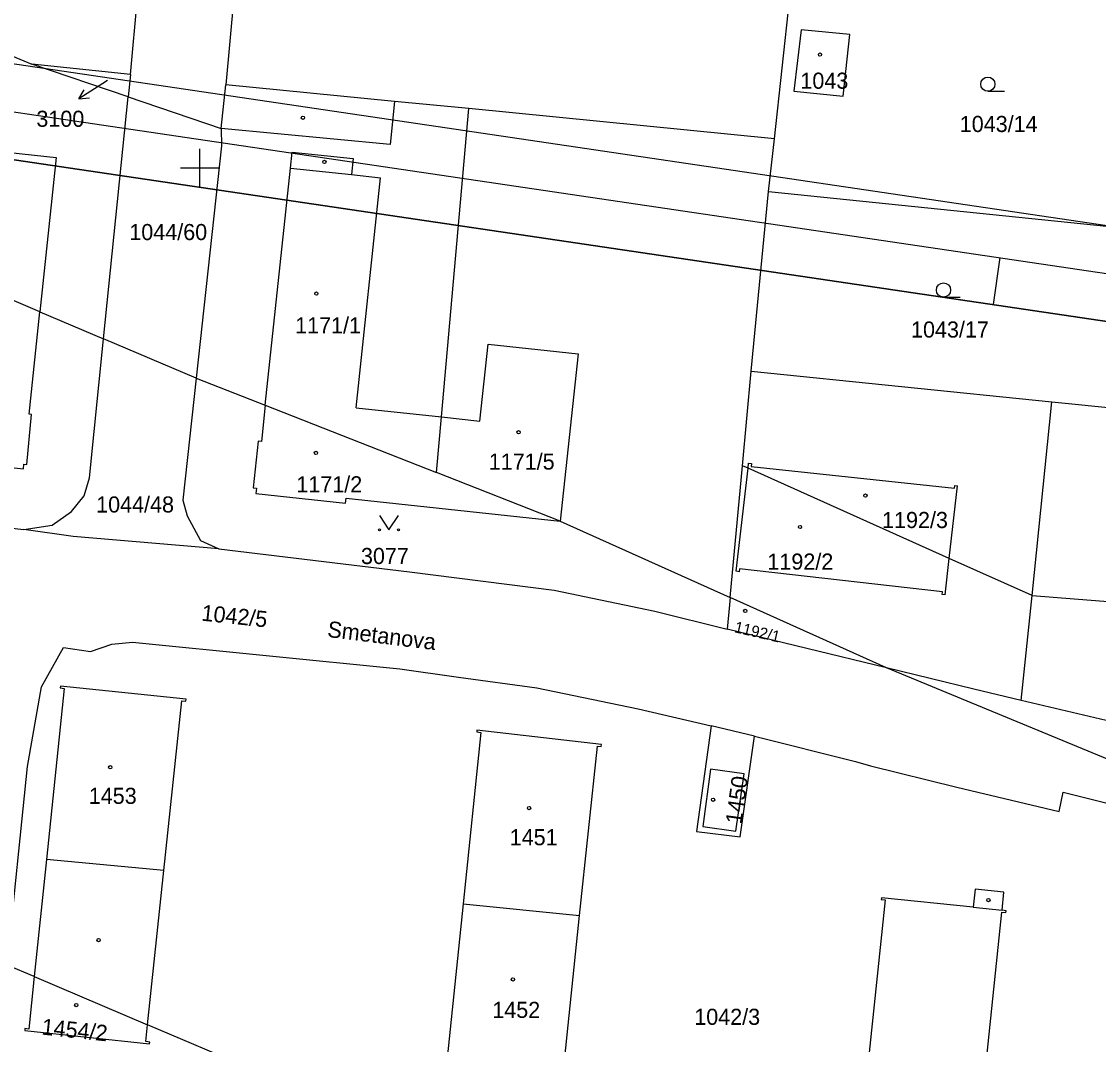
# Model space of a CAD drawing. Extents: x -779302 to -774398, y -1144902 to -1142831.
# Drawn here: x -775318.8 to -775205.1, y -1144392.6 to -1144284.6 of the extents above; entities that cross this region are included whole.
import ezdxf

# ---------------------------------------------------------------- set-up
doc = ezdxf.new("R2010")
doc.units = 0
for name, color, linetype in [('hektosit - Vrstva 5', 7, 'Continuous'), ('Hranice parcel', 7, 'Continuous'), ('Parcelní čísla', 7, 'Continuous'), ('Pop  PČ popisy', 7, 'Continuous'), ('Vnitřní kresba', 7, 'Continuous'), ('Vrstva 1', 7, 'Continuous'), ('Značky budov', 7, 'Continuous'), ('Značky kultur', 7, 'Continuous')]:
    doc.layers.add(name, color=color, linetype=linetype)

msp = doc.modelspace()

# ---------------------------------------------------------------- linework, layer by layer
at = {"layer": 'hektosit - Vrstva 5'}
for p, q in [((-775300, -1144298), (-775300, -1144302)), ((-775302, -1144300), (-775298, -1144300))]:
    msp.add_line(p, q, dxfattribs=at)
at = {"layer": 'Hranice parcel'}
for p, q in [((-775307.31, -1144290.13), (-775304.52, -1144260.66)), ((-775355.73, -1144272.99), (-775317.7, -1144289.07)), ((-775239.33, -1144296.93), (-775236.87, -1144274.43)), ((-775307.31, -1144290.13), (-775317.7, -1144289.07)), ((-775307.55, -1144292.51), (-775317.7, -1144289.07)), ((-775307.31, -1144290.13), (-775307.55, -1144292.51)), ((-775297.71, -1144295.85), (-775297.22, -1144291.22)), ((-775279.43, -1144292.98), (-775297.22, -1144291.22)), ((-775310.14, -1144318.05), (-775307.55, -1144292.51)), ((-775307.55, -1144292.51), (-775297.71, -1144295.85)), ((-775271.6, -1144293.75), (-775279.43, -1144292.98)), ((-775239.33, -1144296.93), (-775271.6, -1144293.75)), ((-775239.94, -1144302.5), (-775239.33, -1144296.93)), ((-775241.77, -1144321.45), (-775239.94, -1144302.5)), ((-775239.94, -1144302.5), (-775200.81, -1144306.5)), ((-775317.99, -1144326.02), (-775316.86, -1144315.19)), ((-775316.86, -1144315.19), (-775310.14, -1144318.05)), ((-775300.37, -1144322.2), (-775310.14, -1144318.05)), ((-775300.37, -1144322.2), (-775293.07, -1144325.07)), ((-775242.71, -1144331.45), (-775241.77, -1144321.45)), ((-775241.77, -1144321.45), (-775210.05, -1144324.7)), ((-775293.07, -1144325.07), (-775293.48, -1144328.88)), ((-775293.07, -1144325.07), (-775275, -1144332.17)), ((-775212.14, -1144345.14), (-775210.05, -1144324.7)), ((-775210.05, -1144324.7), (-775202.71, -1144325.45)), ((-775261.93, -1144337.3), (-775275, -1144332.17)), ((-775244.01, -1144345.37), (-775242.71, -1144331.45)), ((-775352.84, -1144334.48), (-775318.54, -1144338.18)), ((-775284.53, -1144334.88), (-775261.93, -1144337.3)), ((-775261.93, -1144337.3), (-775244.01, -1144345.37)), ((-775244.08, -1144346.15), (-775244.32, -1144348.69)), ((-775244.01, -1144345.37), (-775244.08, -1144346.15)), ((-775227.51, -1144352.79), (-775244.01, -1144345.37)), ((-775213.28, -1144356.23), (-775212.14, -1144345.14)), ((-775227.51, -1144352.79), (-775244.32, -1144348.69)), ((-775182.38, -1144371.44), (-775227.51, -1144352.79)), ((-775241.44, -1144360.01), (-775245.99, -1144358.92)), ((-775272.2, -1144377.71), (-775259.89, -1144378.93)), ((-775317.45, -1144385.39), (-775320.33, -1144384.17)), ((-775317.45, -1144385.39), (-775305.49, -1144390.47)), ((-775279.4, -1144401.54), (-775305.49, -1144390.47))]:
    msp.add_line(p, q, dxfattribs=at)
for points in [[(-775294.52, -1144261.7), (-775294.69, -1144263.54), (-775297.22, -1144291.22)], [(-775231.36, -1144285.93), (-775236.51, -1144285.43), (-775237.28, -1144291.9), (-775232.07, -1144292.44), (-775231.36, -1144285.93)], [(-775275, -1144332.17), (-775274.48, -1144326.3), (-775271.6, -1144293.75)], [(-775297.71, -1144295.85), (-775297.7, -1144297.68), (-775300.37, -1144322.2)], [(-775316.86, -1144315.19), (-775326.32, -1144311.17), (-775334.23, -1144307.8), (-775358.04, -1144297.68)], [(-775318.54, -1144338.18), (-775315.57, -1144337.72), (-775313.52, -1144336.29), (-775312.2, -1144334.62), (-775311.63, -1144332.74), (-775310.14, -1144318.05)], [(-775300.37, -1144322.2), (-775301.77, -1144335.08), (-775301.32, -1144336.73), (-775299.9, -1144339.36), (-775297.97, -1144340.23)], [(-775352.84, -1144334.48), (-775352.58, -1144327.67), (-775328.26, -1144330.26), (-775328.31, -1144330.76), (-775318.6, -1144331.78), (-775318.54, -1144331.28), (-775318.25, -1144331.31), (-775317.74, -1144326.04), (-775317.99, -1144326.02)], [(-775293.48, -1144328.88), (-775293.83, -1144328.85), (-775294.35, -1144333.79), (-775294, -1144333.83), (-775294.06, -1144334.38), (-775284.59, -1144335.4), (-775284.53, -1144334.88)], [(-775212.14, -1144345.14), (-775220.88, -1144341.23), (-775242.11, -1144331.72), (-775242.71, -1144331.45)], [(-775297.97, -1144340.23), (-775313.36, -1144338.94), (-775318.54, -1144338.18)], [(-775297.97, -1144340.23), (-775277.83, -1144342.65), (-775262.59, -1144344.6), (-775251.95, -1144346.82), (-775244.32, -1144348.69)], [(-775212.14, -1144345.14), (-775202.35, -1144345.94), (-775191.45, -1144346.84), (-775185.12, -1144347.36)], [(-775320.33, -1144384.17), (-775318.15, -1144363.22), (-775316.68, -1144354.8), (-775314.36, -1144350.65), (-775311.52, -1144351.07), (-775309.28, -1144350.28), (-775307.1, -1144350.08), (-775278.88, -1144352.91), (-775272.68, -1144353.77), (-775264.39, -1144354.9), (-775253.71, -1144357.11), (-775245.99, -1144358.92)], [(-775213.28, -1144356.23), (-775218.28, -1144355.05), (-775227.51, -1144352.79)], [(-775305.49, -1144390.47), (-775303.77, -1144374.17), (-775301.87, -1144356.27), (-775301.45, -1144356.31), (-775301.43, -1144356.1), (-775314.7, -1144354.73), (-775314.72, -1144354.91), (-775314.3, -1144354.96), (-775316.17, -1144373.03), (-775317.45, -1144385.39)], [(-775189.15, -1144361.13), (-775192.34, -1144361.18), (-775213.28, -1144356.23)], [(-775259.89, -1144378.93), (-775258.02, -1144361.05), (-775257.6, -1144361.09), (-775257.58, -1144360.89), (-775270.73, -1144359.37), (-775270.75, -1144359.56), (-775270.33, -1144359.6), (-775272.2, -1144377.71)], [(-775245.99, -1144358.92), (-775247.57, -1144370.08), (-775242.95, -1144370.63), (-775241.44, -1144360.01)], [(-775241.44, -1144360.01), (-775230.77, -1144362.69), (-775229.2, -1144363.12), (-775220.08, -1144365.37), (-775209.29, -1144367.97), (-775208.86, -1144365.9), (-775203.92, -1144367.13), (-775193.75, -1144369.24), (-775184.75, -1144371.03), (-775182.38, -1144371.44)], [(-775228.03, -1144377.06), (-775228.05, -1144377.24), (-775227.63, -1144377.28), (-775231.39, -1144413.23), (-775231.8, -1144413.19), (-775231.82, -1144413.36), (-775218.67, -1144414.73), (-775218.65, -1144414.55), (-775219.07, -1144414.51), (-775215.32, -1144378.57), (-775214.9, -1144378.61), (-775214.88, -1144378.43), (-775215.31, -1144378.39), (-775215.11, -1144376.48), (-775218.15, -1144376.17), (-775218.34, -1144378.07), (-775228.03, -1144377.06)], [(-775272.2, -1144377.71), (-775274.05, -1144395.69), (-775274.47, -1144395.65), (-775274.49, -1144395.83), (-775261.38, -1144397.21), (-775261.36, -1144397.02), (-775261.78, -1144396.98), (-775259.89, -1144378.93)], [(-775317.45, -1144385.39), (-775318.02, -1144390.92), (-775318.44, -1144390.88), (-775318.46, -1144391.07), (-775305.28, -1144392.48), (-775305.26, -1144392.3), (-775305.68, -1144392.25), (-775305.49, -1144390.47)]]:
    msp.add_lwpolyline(points, dxfattribs=at)
at = {"layer": 'Pop  PČ popisy'}
for p, q in [((-775310.23, -1144291.1), (-775312.75, -1144292.73)), ((-775309.71, -1144290.77), (-775310.23, -1144291.1)), ((-775312.75, -1144292.73), (-775312.18, -1144291.77)), ((-775312.75, -1144292.73), (-775311.63, -1144292.61))]:
    msp.add_line(p, q, dxfattribs=at)
at = {"layer": 'Vnitřní kresba'}
for p, q in [((-775279.43, -1144292.98), (-775279.88, -1144297.55)), ((-775279.88, -1144297.55), (-775297.71, -1144295.85)), ((-775333.15, -1144296.98), (-775315.15, -1144298.9)), ((-775290.4, -1144300.03), (-775290.22, -1144298.34)), ((-775290.22, -1144298.34), (-775283.8, -1144299.03)), ((-775315.15, -1144298.9), (-775316.86, -1144315.19)), ((-775283.8, -1144299.03), (-775283.98, -1144300.72)), ((-775293.07, -1144325.07), (-775290.4, -1144300.03)), ((-775290.4, -1144300.03), (-775283.98, -1144300.72)), ((-775283.98, -1144300.72), (-775280.9, -1144301.05)), ((-775283.48, -1144325.34), (-775280.9, -1144301.05)), ((-775270.43, -1144326.73), (-775269.55, -1144318.6)), ((-775269.55, -1144318.6), (-775260.03, -1144319.62)), ((-775260.03, -1144319.62), (-775261.93, -1144337.3)), ((-775283.48, -1144325.34), (-775274.48, -1144326.3)), ((-775274.48, -1144326.3), (-775270.43, -1144326.73)), ((-775242.11, -1144331.72), (-775242.05, -1144331.19)), ((-775242.05, -1144331.19), (-775241.75, -1144331.22)), ((-775241.75, -1144331.22), (-775241.79, -1144331.52)), ((-775243.36, -1144342.6), (-775242.11, -1144331.72)), ((-775241.79, -1144331.52), (-775220.32, -1144333.83)), ((-775220.88, -1144341.23), (-775219.99, -1144333.56)), ((-775220.32, -1144333.83), (-775220.29, -1144333.53)), ((-775220.29, -1144333.53), (-775219.99, -1144333.56)), ((-775221.32, -1144345.09), (-775220.88, -1144341.23)), ((-775243.06, -1144342.64), (-775243.36, -1144342.6)), ((-775243.02, -1144342.34), (-775243.06, -1144342.64)), ((-775221.59, -1144344.75), (-775243.02, -1144342.34)), ((-775221.62, -1144345.05), (-775221.59, -1144344.75)), ((-775221.32, -1144345.09), (-775221.62, -1144345.05)), ((-775246.06, -1144363.49), (-775246.87, -1144369.55)), ((-775242.54, -1144363.98), (-775246.06, -1144363.49)), ((-775243.39, -1144370.04), (-775242.54, -1144363.98)), ((-775246.87, -1144369.55), (-775243.39, -1144370.04)), ((-775303.77, -1144374.17), (-775316.17, -1144373.03)), ((-775218.34, -1144378.07), (-775215.31, -1144378.39))]:
    msp.add_line(p, q, dxfattribs=at)
at = {"layer": 'Vrstva 1'}
msp.add_line((-775216.22, -1144314.43), (-775215.49, -1144309.48), dxfattribs=at)
for points in [[(-774799.29, -1144366.04), (-776045.7, -1144181.56), (-776089.18, -1144475.34), (-774842.77, -1144659.83)], [(-774846.98, -1144654.15), (-776083.5, -1144471.13), (-776041.48, -1144187.23), (-774804.97, -1144370.25)], [(-774810.64, -1144374.46), (-775834.48, -1144222.92), (-775875.04, -1144496.94), (-774851.19, -1144648.48)], [(-774851.19, -1144648.48), (-775875.04, -1144496.94), (-775834.48, -1144222.92), (-774810.64, -1144374.46)]]:
    msp.add_lwpolyline(points, close=True, dxfattribs=at)
at = {"layer": 'Značky budov'}
for centre in [(-775234.52, -1144288.04), (-775289.1, -1144294.72), (-775286.82, -1144299.37), (-775287.68, -1144313.28), (-775266.33, -1144327.92), (-775287.73, -1144330.09), (-775229.73, -1144334.61), (-775236.63, -1144337.92), (-775242.41, -1144346.78), (-775309.44, -1144363.28), (-775245.81, -1144366.72), (-775265.22, -1144367.6), (-775216.75, -1144377.31), (-775310.66, -1144381.53), (-775266.93, -1144385.69), (-775313.02, -1144388.39)]:
    msp.add_circle(centre, 0.175, dxfattribs=at)
at = {"layer": 'Značky kultur'}
for p, q in [((-775216.81, -1144291.92), (-775215.06, -1144291.92)), ((-775221.48, -1144313.65), (-775219.73, -1144313.65))]:
    msp.add_line(p, q, dxfattribs=at)
msp.add_lwpolyline([(-775281.02, -1144336.71), (-775280.02, -1144338.21), (-775279.02, -1144336.71)], dxfattribs=at)
for centre, radius in [((-775216.81, -1144291.17), 0.75), ((-775221.48, -1144312.9), 0.75), ((-775281.02, -1144338.21), 0.1), ((-775279.02, -1144338.21), 0.1)]:
    msp.add_circle(centre, radius, dxfattribs=at)

# ---------------------------------------------------------------- texts
at = {"layer": 'Parcelní čísla'}
for s, p in [('1043', (-775236.59, -1144291.65)), ('3100', (-775317.23, -1144295.67)), ('1043/14', (-775219.77, -1144296.22)), ('1044/60', (-775307.42, -1144307.63)), ('1171/1', (-775289.92, -1144317.48)), ('1043/17', (-775224.91, -1144317.92)), ('1171/5', (-775269.48, -1144331.86)), ('1171/2', (-775289.79, -1144334.26)), ('1044/48', (-775310.92, -1144336.39)), ('1192/3', (-775227.97, -1144338.03)), ('3077', (-775282.97, -1144341.83)), ('1192/2', (-775240.07, -1144342.42)), ('1453', (-775311.7, -1144367.15)), ('1451', (-775267.27, -1144371.52)), ('1452', (-775269.11, -1144389.75)), ('1042/3', (-775247.79, -1144390.48))]:
    msp.add_text(s, height=1.7, dxfattribs=at).set_placement(p)
for s, height, rotation, p in [('1042/5', 1.7, 354, (-775299.86, -1144347.8)), ('1192/1', 1.19, 347, (-775243.63, -1144349.02)), ('1450', 1.7, 82, (-775242.82, -1144369.35)), ('1454/2', 1.7, 354, (-775316.73, -1144391.5))]:
    msp.add_text(s, height=height, rotation=rotation, dxfattribs=at).set_placement(p)
at = {"layer": 'Pop  PČ popisy'}
msp.add_text('Smetanova', height=1.7, rotation=353, dxfattribs=at).set_placement((-775286.58, -1144349.52))

doc.saveas('drawing.dxf')
